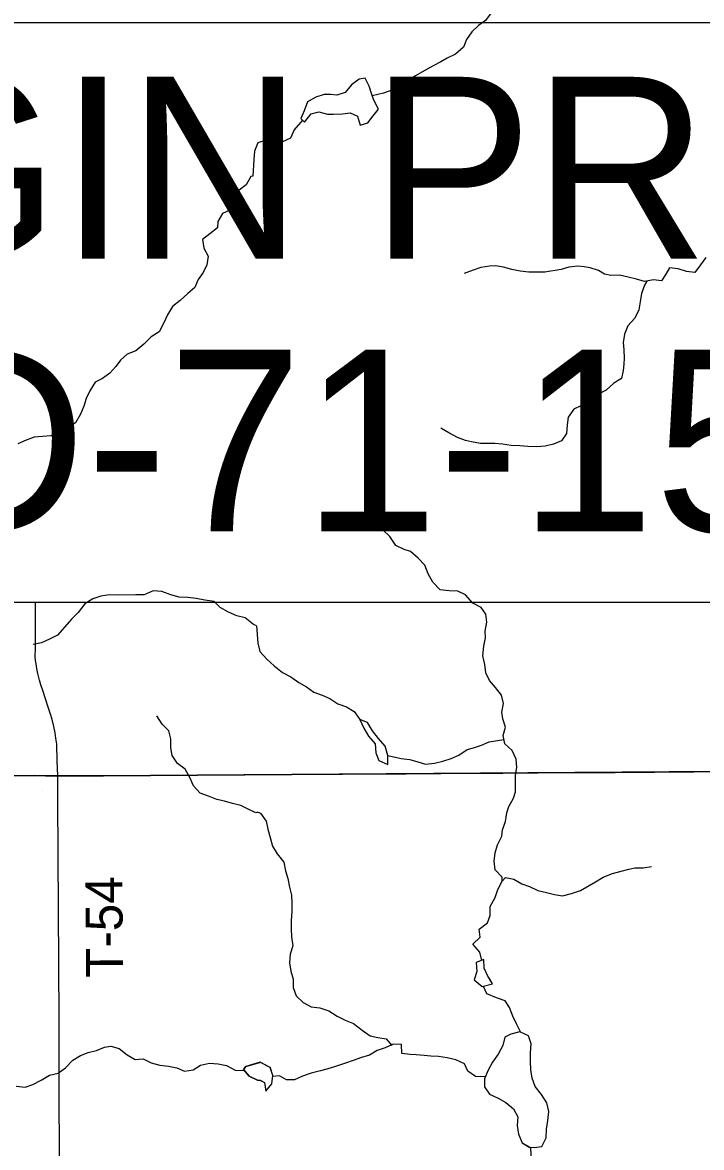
# Model space of a CAD drawing. Extents: x 0 to 34, y 0 to 22.
# Drawn here: x 7.469 to 7.992, y 15.36 to 16.226 of the extents above; entities that cross this region are included whole.
import ezdxf

# ---------------------------------------------------------------- set-up
doc = ezdxf.new("R2010")
doc.units = 0
for name, color, linetype in [('GM_X_Minor_Lake', 7, 'Continuous'), ('GM_X_Minor_River', 7, 'Continuous'), ('GM_X_Rail_Line_Text', 7, 'Continuous'), ('GM_X_State_Location', 7, 'Continuous'), ('GM_X_State_Route', 7, 'Continuous'), ('GM_X_Township_Road', 7, 'Continuous'), ('GM_X_Township_Road_Text', 7, 'Continuous'), ('SH_Text', 7, 'Continuous')]:
    doc.layers.add(name, color=color, linetype=linetype)

msp = doc.modelspace()

# ---------------------------------------------------------------- linework, layer by layer
at = {"layer": 'GM_X_Minor_Lake'}
for points in [[(7.73961, 16.16596), (7.73814, 16.17023), (7.73604, 16.17669), (7.73298, 16.18277), (7.72823, 16.1822), (7.72253, 16.17781), (7.71759, 16.17191), (7.71112, 16.16981), (7.70637, 16.17038), (7.70142, 16.17037), (7.69496, 16.16827), (7.68868, 16.16465), (7.68603, 16.1578), (7.68356, 16.15191)], [(7.73961, 16.16596), (7.73814, 16.17023), (7.73604, 16.17669), (7.73298, 16.18277), (7.72823, 16.1822), (7.72253, 16.17781), (7.71759, 16.17191), (7.71112, 16.16981), (7.70637, 16.17038), (7.70142, 16.17037), (7.69496, 16.16827), (7.68868, 16.16465), (7.68603, 16.1578), (7.68356, 16.15191)], [(7.68356, 16.15191), (7.68642, 16.14906), (7.69155, 16.15534), (7.69726, 16.15706), (7.70392, 16.15516), (7.70867, 16.15517), (7.71552, 16.15537), (7.72142, 16.15614), (7.72713, 16.15367), (7.72923, 16.14683), (7.73494, 16.14855), (7.73911, 16.15388), (7.7431, 16.15902), (7.73961, 16.16596)], [(7.68356, 16.15191), (7.68642, 16.14906), (7.69155, 16.15534), (7.69726, 16.15706), (7.70392, 16.15516), (7.70867, 16.15517), (7.71552, 16.15537), (7.72142, 16.15614), (7.72713, 16.15367), (7.72923, 16.14683), (7.73494, 16.14855), (7.73911, 16.15388), (7.7431, 16.15902), (7.73967, 16.16586)], [(7.7503, 15.6616), (7.74839, 15.66862), (7.74324, 15.6747), (7.73848, 15.68058), (7.73466, 15.68704), (7.72876, 15.68932), (7.732, 15.68267), (7.73563, 15.6764), (7.7373, 15.67441)], [(7.7503, 15.66159), (7.74839, 15.66862), (7.74324, 15.6747), (7.73848, 15.68058), (7.73466, 15.68704), (7.72876, 15.68932), (7.732, 15.68267), (7.73563, 15.6764), (7.7373, 15.67441)], [(7.73729, 15.67443), (7.74058, 15.67051), (7.74116, 15.66366), (7.74346, 15.65758), (7.75031, 15.65474), (7.7503, 15.66158)], [(7.7373, 15.67441), (7.74058, 15.67051), (7.74116, 15.66366), (7.74346, 15.65758), (7.75031, 15.65474), (7.7503, 15.6616)], [(7.82877, 15.48928), (7.82721, 15.49168), (7.82454, 15.49796), (7.82415, 15.50442), (7.81826, 15.50213), (7.81884, 15.49529), (7.81676, 15.48901), (7.82297, 15.48363)], [(7.82877, 15.48928), (7.82721, 15.49168), (7.82454, 15.49796), (7.82415, 15.50442), (7.81826, 15.50213), (7.81884, 15.49529), (7.81676, 15.48901), (7.82297, 15.48363)], [(7.82296, 15.48363), (7.83103, 15.48579), (7.82879, 15.48927)], [(7.82297, 15.48363), (7.83103, 15.48579), (7.82877, 15.48928)], [(7.85967, 15.35999), (7.86298, 15.35995), (7.86888, 15.36072), (7.8721, 15.36738), (7.87247, 15.37385), (7.87342, 15.38069), (7.87417, 15.38754), (7.87263, 15.39419), (7.86863, 15.40065), (7.86367, 15.40673), (7.86138, 15.41319), (7.86042, 15.41966), (7.86022, 15.42593), (7.86021, 15.43278), (7.86058, 15.43962), (7.85848, 15.4459), (7.85182, 15.44874), (7.84497, 15.44702)], [(7.85957, 15.35999), (7.86298, 15.35995), (7.86888, 15.36072), (7.8721, 15.36738), (7.87247, 15.37385), (7.87342, 15.38069), (7.87417, 15.38754), (7.87263, 15.39419), (7.86863, 15.40065), (7.86367, 15.40673), (7.86138, 15.41319), (7.86042, 15.41966), (7.86022, 15.42593), (7.86021, 15.43278), (7.86058, 15.43962), (7.85848, 15.4459), (7.85182, 15.44874), (7.84497, 15.44702)], [(7.84497, 15.44702), (7.84041, 15.44473), (7.8389, 15.43827), (7.83529, 15.4318), (7.83093, 15.42552), (7.82751, 15.41924), (7.82467, 15.41277), (7.82468, 15.40649), (7.82849, 15.40098), (7.83515, 15.39776), (7.84124, 15.39453), (7.84715, 15.3896), (7.85039, 15.38352), (7.84983, 15.37667), (7.85079, 15.37002), (7.85366, 15.36336), (7.85967, 15.35999)], [(7.84497, 15.44702), (7.84041, 15.44473), (7.8389, 15.43827), (7.83529, 15.4318), (7.83093, 15.42552), (7.82751, 15.41924), (7.82467, 15.41277), (7.82468, 15.40649), (7.82849, 15.40098), (7.83515, 15.39776), (7.84124, 15.39453), (7.84715, 15.3896), (7.85039, 15.38352), (7.84983, 15.37667), (7.85079, 15.37002), (7.85366, 15.36336), (7.85975, 15.35995)], [(7.65212, 15.4254), (7.64111, 15.42225), (7.63941, 15.41997)], [(7.63941, 15.41997), (7.64111, 15.42225), (7.65206, 15.42538)], [(7.65976, 15.42151), (7.652, 15.42546)], [(7.65996, 15.42141), (7.65212, 15.4254)], [(7.65222, 15.4116), (7.65543, 15.40992), (7.65662, 15.40327), (7.66115, 15.40882), (7.66186, 15.41529), (7.65991, 15.42155)], [(7.63941, 15.41997), (7.64377, 15.41485), (7.65002, 15.41163), (7.65239, 15.41151)], [(7.65222, 15.41152), (7.65002, 15.41163), (7.64377, 15.41485), (7.63941, 15.41997)], [(7.65239, 15.41151), (7.65543, 15.40992), (7.65662, 15.40327), (7.66115, 15.40882), (7.66186, 15.41529), (7.65996, 15.42141)]]:
    msp.add_lwpolyline(points, dxfattribs=at)
at = {"layer": 'GM_X_Minor_River'}
for points in [[(7.84416, 16.25878), (7.84455, 16.25764), (7.84056, 16.25136), (7.83581, 16.24489), (7.83392, 16.23994), (7.82993, 16.23328), (7.82556, 16.22738), (7.82005, 16.22338), (7.81492, 16.21862), (7.81094, 16.21272), (7.80866, 16.20664), (7.80239, 16.2013), (7.79612, 16.19825), (7.79118, 16.19558), (7.78529, 16.19234), (7.77825, 16.18853), (7.7716, 16.18472), (7.76571, 16.18072), (7.75981, 16.1771), (7.75335, 16.17367), (7.74708, 16.17138), (7.73847, 16.16916)], [(7.68467, 16.15068), (7.67825, 16.14315), (7.67541, 16.13668), (7.66932, 16.13382), (7.66266, 16.1361), (7.65677, 16.13514), (7.65049, 16.13304), (7.64784, 16.12676), (7.64728, 16.12029), (7.64643, 16.10748)], [(7.64645, 16.10751), (7.64499, 16.1071), (7.64151, 16.10077), (7.6361, 16.0967), (7.62952, 16.09392), (7.62643, 16.08704), (7.6288, 16.0812), (7.62317, 16.07882), (7.61969, 16.0725), (7.61939, 16.06775), (7.61342, 16.06309), (7.60783, 16.05863), (7.60889, 16.05201), (7.61221, 16.046), (7.6112, 16.03915), (7.60827, 16.03341), (7.6044, 16.02784), (7.60205, 16.02172), (7.59645, 16.01707), (7.59069, 16.01166), (7.58471, 16.00719), (7.58085, 16.00067), (7.57794, 15.99398), (7.57446, 15.98766), (7.56829, 15.98375), (7.56271, 15.97815), (7.55656, 15.97311), (7.54999, 15.97053), (7.54477, 15.96589), (7.54126, 15.96108), (7.53644, 15.95587), (7.53103, 15.95179), (7.52521, 15.94885), (7.52117, 15.94232), (7.51825, 15.93639), (7.51665, 15.93048), (7.51411, 15.92437), (7.51006, 15.91765), (7.50389, 15.91375), (7.49751, 15.91098), (7.49114, 15.90765), (7.4783, 15.90666), (7.4721, 15.90428), (7.46572, 15.90132)], [(7.99496, 16.04486), (7.99097, 16.03915), (7.9866, 16.03325), (7.98014, 16.034), (7.97385, 16.03608), (7.96719, 16.03683), (7.96435, 16.03208), (7.96093, 16.02694), (7.95465, 16.02769), (7.9478, 16.02635), (7.94171, 16.02806), (7.93524, 16.02976), (7.92858, 16.03127), (7.92192, 16.03088), (7.91717, 16.03202), (7.91241, 16.03486), (7.90613, 16.03695), (7.90137, 16.0377), (7.89661, 16.03808), (7.88976, 16.03731), (7.88368, 16.03559), (7.87113, 16.03367), (7.85876, 16.03366), (7.8521, 16.03441), (7.84582, 16.03573), (7.83935, 16.03744), (7.83326, 16.03838), (7.82851, 16.03818), (7.82204, 16.03703), (7.81595, 16.03513), (7.80911, 16.03264)], [(7.94961, 16.02671), (7.94781, 16.0235), (7.94553, 16.01722), (7.94459, 16.01076), (7.94346, 16.00467), (7.94043, 15.9982), (7.93511, 15.9923), (7.93245, 15.98583), (7.93132, 15.97955), (7.9319, 15.97366), (7.9321, 15.96739), (7.93192, 15.96263), (7.93135, 15.95788), (7.93022, 15.9516), (7.92414, 15.94817), (7.91844, 15.94284), (7.91198, 15.93941), (7.90551, 15.93484), (7.89886, 15.93064), (7.89354, 15.92817), (7.88917, 15.92208), (7.88842, 15.91618), (7.88786, 15.90933), (7.88387, 15.90362), (7.87779, 15.90114), (7.87132, 15.89962), (7.86486, 15.89923), (7.8582, 15.89941), (7.85192, 15.89978), (7.84526, 15.90015), (7.8386, 15.9011), (7.8327, 15.90166), (7.82167, 15.90165), (7.81482, 15.90297), (7.81006, 15.9041), (7.80397, 15.90638), (7.7973, 15.90979), (7.79121, 15.9134)], [(7.83833, 15.56491), (7.83833, 15.56795), (7.83299, 15.57365), (7.83222, 15.5803), (7.83297, 15.58658), (7.83487, 15.59285), (7.83809, 15.59951), (7.83865, 15.60427), (7.84093, 15.61074), (7.84187, 15.61739), (7.84357, 15.62234), (7.84718, 15.62881), (7.8485, 15.63356), (7.84868, 15.64003), (7.84867, 15.6463), (7.84962, 15.65239), (7.84904, 15.65885), (7.84598, 15.66551), (7.84046, 15.67044), (7.83912, 15.67691), (7.84082, 15.68337), (7.83891, 15.68984), (7.83814, 15.69478), (7.83927, 15.70163), (7.83774, 15.70809), (7.83317, 15.71398), (7.82859, 15.7193), (7.82573, 15.72519), (7.82496, 15.73165), (7.82343, 15.73831), (7.82437, 15.74572), (7.8255, 15.75219), (7.8253, 15.75713), (7.82662, 15.76417), (7.82566, 15.77025), (7.82223, 15.77539), (7.81576, 15.7788), (7.81023, 15.78526), (7.80414, 15.78791), (7.79748, 15.78828), (7.79063, 15.78904), (7.78492, 15.79492), (7.78148, 15.80138), (7.77881, 15.80804), (7.77386, 15.81354), (7.76776, 15.81848), (7.763, 15.82019), (7.75653, 15.82322), (7.75195, 15.83006), (7.74662, 15.83519)], [(7.64932, 15.76128), (7.64707, 15.76238), (7.64074, 15.76739), (7.63428, 15.76917), (7.6278, 15.77191), (7.6215, 15.7754), (7.61669, 15.78006), (7.60968, 15.78108), (7.60285, 15.78228), (7.59659, 15.78312), (7.58978, 15.78339), (7.5835, 15.78517), (7.57665, 15.78771), (7.56983, 15.78835), (7.56308, 15.78519), (7.55665, 15.78527), (7.54322, 15.78504), (7.53641, 15.7853), (7.52962, 15.78423), (7.52342, 15.78203), (7.51743, 15.77832), (7.51225, 15.77159), (7.50705, 15.76638), (7.50204, 15.7606), (7.49629, 15.75424), (7.49011, 15.75109), (7.4841, 15.74833), (7.47751, 15.74689)], [(7.64932, 15.76128), (7.65049, 15.74798), (7.65202, 15.74152), (7.65735, 15.73582), (7.66307, 15.7305), (7.66935, 15.72556), (7.67583, 15.72215), (7.68192, 15.71778), (7.68782, 15.71437), (7.69353, 15.71019), (7.69982, 15.70792), (7.70572, 15.70545), (7.71181, 15.70128), (7.71866, 15.699), (7.72438, 15.6954), (7.72876, 15.68934)], [(7.65051, 15.61786), (7.64886, 15.61745), (7.64295, 15.62019), (7.63723, 15.62294), (7.63096, 15.62453), (7.62487, 15.62652), (7.6188, 15.62774), (7.61251, 15.63028), (7.60604, 15.63264), (7.60103, 15.63824), (7.59808, 15.64464), (7.59456, 15.65103), (7.58862, 15.65548), (7.58454, 15.66148), (7.58349, 15.66753), (7.58337, 15.67436), (7.58194, 15.6806), (7.57674, 15.68563), (7.57265, 15.6922)], [(7.7503, 15.66159), (7.76077, 15.65912), (7.76723, 15.65856), (7.77351, 15.65667), (7.77942, 15.65477), (7.78626, 15.65554), (7.79273, 15.65726), (7.799, 15.65936), (7.80509, 15.66184), (7.81155, 15.66622), (7.8163, 15.66756), (7.82239, 15.66947), (7.82828, 15.67214), (7.83971, 15.67378)], [(7.65051, 15.61786), (7.65239, 15.61716), (7.65677, 15.61108), (7.65812, 15.6048), (7.65984, 15.59834), (7.66175, 15.59188), (7.66537, 15.5858), (7.67033, 15.57934), (7.67167, 15.57287), (7.67339, 15.56698), (7.67473, 15.56033), (7.67626, 15.55405), (7.67665, 15.54759), (7.67647, 15.54151), (7.6761, 15.53466), (7.67611, 15.52819), (7.67631, 15.52192), (7.67727, 15.51508), (7.67538, 15.50861), (7.67463, 15.50195), (7.67578, 15.49568), (7.6775, 15.48941), (7.67751, 15.48294), (7.6798, 15.47648), (7.68533, 15.47135), (7.69142, 15.46812), (7.69808, 15.46737), (7.70493, 15.46491), (7.7114, 15.46093), (7.71769, 15.45789), (7.72397, 15.45524), (7.73063, 15.45011), (7.73692, 15.44574), (7.74282, 15.44461), (7.7491, 15.44348), (7.75348, 15.43835)], [(7.83833, 15.56491), (7.84099, 15.56776), (7.84727, 15.56625), (7.85336, 15.56283), (7.85926, 15.56075), (7.86574, 15.55771), (7.8724, 15.55601), (7.87868, 15.55469), (7.88477, 15.55355), (7.89161, 15.55546), (7.89865, 15.55757), (7.91005, 15.56442), (7.91614, 15.56785), (7.92317, 15.57072), (7.92983, 15.57262), (7.93572, 15.57415), (7.94047, 15.57511), (7.94694, 15.57512), (7.95322, 15.57608)], [(7.82269, 15.50385), (7.8211, 15.51012), (7.81576, 15.51639), (7.82146, 15.52172), (7.82069, 15.52799), (7.82715, 15.53276), (7.82905, 15.53846), (7.82923, 15.54531), (7.83302, 15.55216), (7.83511, 15.55844), (7.83833, 15.56491)], [(7.8526, 15.44838), (7.84934, 15.45501), (7.84647, 15.4609), (7.84399, 15.46756), (7.84075, 15.47269), (7.8339, 15.47515), (7.82666, 15.47818), (7.82387, 15.48388)], [(7.8253, 15.41428), (7.81781, 15.41447), (7.81191, 15.41865), (7.80943, 15.42435), (7.80277, 15.42738), (7.79592, 15.42889), (7.78945, 15.42984), (7.78336, 15.43002), (7.77841, 15.43058), (7.77232, 15.43115), (7.76757, 15.43133), (7.7611, 15.43227), (7.7609, 15.43912), (7.75443, 15.4393), (7.74835, 15.43644), (7.74226, 15.43453), (7.73618, 15.43091), (7.73009, 15.42919), (7.72363, 15.42671), (7.71773, 15.4248), (7.71089, 15.42251), (7.70347, 15.42022), (7.69872, 15.41889), (7.69149, 15.41697), (7.68484, 15.41468), (7.67856, 15.41182), (7.67248, 15.41201), (7.66696, 15.41504), (7.66177, 15.41458)], [(7.46457, 15.40703), (7.47138, 15.40639), (7.4774, 15.40839), (7.48378, 15.41154), (7.49014, 15.41545), (7.49673, 15.41708), (7.50252, 15.42117), (7.50809, 15.42714), (7.51408, 15.43066), (7.5199, 15.43285), (7.52631, 15.43448), (7.5325, 15.43706), (7.53741, 15.43771), (7.54368, 15.43593), (7.54982, 15.4311), (7.55612, 15.42761), (7.56216, 15.42809), (7.56846, 15.42498), (7.57511, 15.42319), (7.58155, 15.42255), (7.58801, 15.42114), (7.5941, 15.41859), (7.6007, 15.41966), (7.60632, 15.42317), (7.6131, 15.42481), (7.61992, 15.42417), (7.62618, 15.42295), (7.63286, 15.41927), (7.64012, 15.41902)], [(7.87372, 15.26329), (7.86996, 15.26888), (7.86387, 15.26982), (7.85816, 15.27343), (7.86424, 15.27762), (7.87033, 15.28067), (7.87507, 15.28657), (7.87221, 15.29284), (7.87163, 15.29873), (7.86801, 15.30462), (7.86553, 15.31128), (7.86495, 15.31736), (7.86227, 15.32363), (7.86188, 15.32972), (7.8594, 15.3358), (7.86111, 15.34227), (7.86091, 15.34835), (7.86047, 15.35996)]]:
    msp.add_lwpolyline(points, dxfattribs=at)
at = {"layer": 'GM_X_Rail_Line_Text'}
msp.add_lwpolyline([(6.98283, 15.64326), (6.99923, 15.64397), (7.17478, 15.64453), (7.47838, 15.64609), (7.49589, 15.64556), (7.56787, 15.64626), (8.0395, 15.64944), (8.38107, 15.65063), (8.55432, 15.65138), (8.81714, 15.6521), (8.85084, 15.65219), (8.9, 15.65232), (8.9, 17.93196), (8.70657, 17.92895), (8.01133, 17.91891), (7.76198, 17.91718), (7.69251, 17.91437), (7.5577, 17.91222), (7.40725, 17.90951), (7.25546, 17.90618), (6.96766, 17.90085)], dxfattribs=at)
msp.add_lwpolyline([(6.7466, 14.1), (8.9, 14.1), (8.9, 15.65232), (8.85084, 15.65219), (8.81714, 15.6521), (8.55432, 15.65138), (8.38107, 15.65063), (8.0395, 15.64944), (7.56787, 15.64626), (7.49589, 15.64556), (7.47838, 15.64609), (7.17478, 15.64453), (6.99923, 15.64397), (6.98283, 15.64326), (6.74001, 15.64147), (6.73918, 15.60382), (6.74001, 15.34907), (6.73934, 15.12764), (6.74144, 15.02092), (6.74201, 15.01654), (6.74627, 14.37116), (6.74627, 14.36613)], close=True, dxfattribs=at)
at = {"layer": 'GM_X_State_Route'}
msp.add_lwpolyline([(7.42305, 15.64595), (7.48201, 15.64618), (7.49644, 15.64617), (7.56819, 15.64649), (7.63996, 15.64688), (7.70098, 15.6472), (7.71565, 15.64728), (7.73934, 15.64741), (7.76443, 15.64754), (7.77781, 15.64764), (7.79111, 15.64773), (7.80433, 15.64783), (7.81763, 15.64792), (7.82829, 15.648), (7.83895, 15.64808), (7.85225, 15.64817), (7.86556, 15.64827), (7.88149, 15.64836), (7.89643, 15.64844), (7.90998, 15.64849), (7.92533, 15.64855), (7.9389, 15.6486), (7.95561, 15.64866), (8.01607, 15.64919)], dxfattribs=at)
at = {"layer": 'GM_X_Township_Road'}
for points in [[(7.47938, 15.75863), (7.47944, 15.76713), (7.47949, 15.77941)], [(7.49644, 15.64617), (7.49614, 15.6573), (7.49572, 15.67032), (7.49513, 15.67486), (7.49454, 15.67892), (7.49353, 15.68388), (7.49214, 15.68938), (7.49097, 15.69338), (7.48942, 15.69807), (7.48718, 15.70517), (7.48494, 15.71152), (7.48349, 15.71601), (7.48253, 15.71958), (7.48125, 15.72476), (7.48043, 15.72848), (7.47981, 15.73207), (7.47944, 15.73469), (7.47923, 15.73762), (7.47928, 15.74413), (7.47938, 15.75863)], [(7.49656, 15.63128), (7.49664, 15.63926), (7.49644, 15.64617)], [(7.49776, 15.3206), (7.49772, 15.36183), (7.49763, 15.39391), (7.49745, 15.45874), (7.49652, 15.62779), (7.49656, 15.63128)]]:
    msp.add_lwpolyline(points, dxfattribs=at)
at = {"layer": 'SH_Text'}
msp.add_lwpolyline([(7.05444, 16.22573), (8.608, 16.22573), (8.608, 15.77941), (7.05444, 15.77941)], close=True, dxfattribs=at)

# ---------------------------------------------------------------- texts
at = {"layer": 'GM_X_State_Location'}
for s, p in [('s', (7.48496, 15.63433)), ('r', (7.48495, 15.63433))]:
    msp.add_text(s, height=0.0000947, dxfattribs=at).set_placement(p)
at = {"layer": 'GM_X_Township_Road_Text'}
msp.add_text('T-54', height=0.028409, rotation=90.35349, dxfattribs=at).set_placement((7.54667, 15.49052))
at = {"layer": 'SH_Text'}
for s, p in [('BEGIN PROJECT', (7.10244, 16.04397)), ('BEGIN PROJECT', (7.10244, 16.04397)), ('MED-71-15.79', (7.10244, 15.83397)), ('MED-71-15.79', (7.10244, 15.83397))]:
    msp.add_text(s, height=0.1399997, dxfattribs=at).set_placement(p)

doc.saveas('drawing.dxf')
